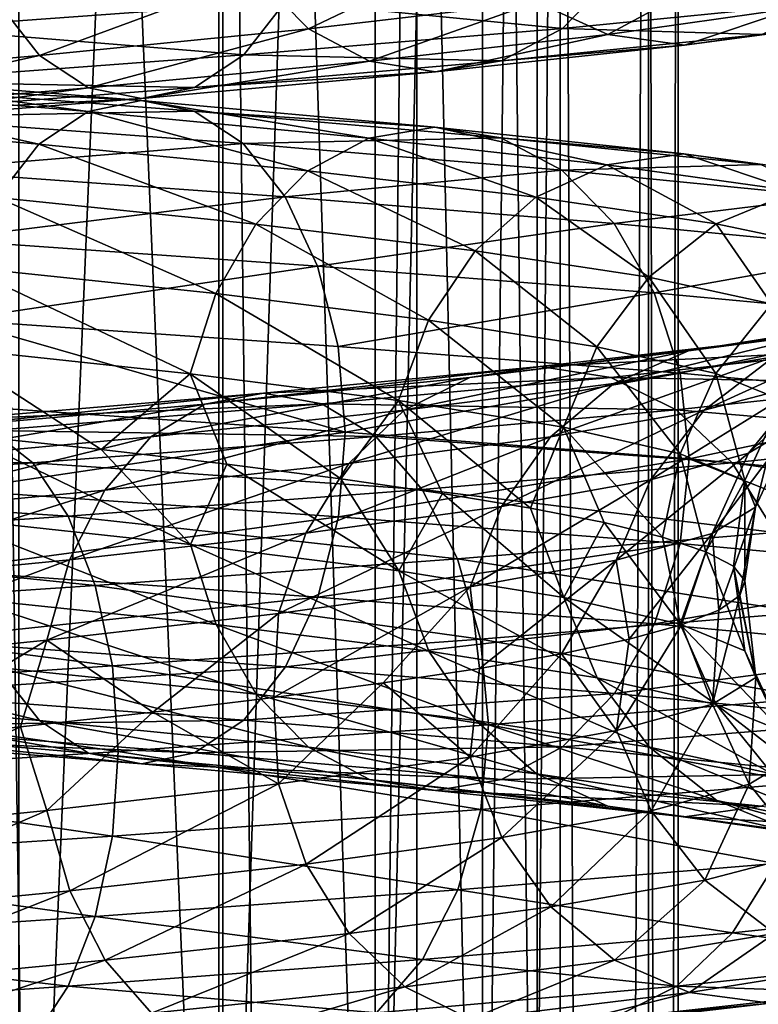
# Model space of a CAD drawing. Header units: metres. Extents: x -109 to 109, y -917 to 389.
# Tile 467 of 656: x 8.09 to 13.6, y -428.26 to -420.92. Entities that reach past the tile are written whole.
import ezdxf

# ---------------------------------------------------------------- set-up
doc = ezdxf.new("R2010")
doc.units = ezdxf.units.M
doc.layers.add('solid_24503124_XXX_01_SW0001_01', color=7, linetype='CONTINUOUS')

msp = doc.modelspace()

# ---------------------------------------------------------------- linework, layer by layer
at = {"layer": 'solid_24503124_XXX_01_SW0001_01'}
for points in [[(8.084348, -399, -391.381897), (8.084348, -434.5, -391.381897), (9.576207, -434.5, -393.018372)], [(9.576207, -399, -393.018372), (8.084348, -399, -391.381897), (9.576207, -434.5, -393.018372)], [(9.576207, -399, -407.481628), (9.576207, -434.5, -407.481628), (8.084348, -434.5, -409.118103)], [(8.084348, -399, -409.118103), (9.576207, -399, -407.481628), (8.084348, -434.5, -409.118103)], [(9.576207, -399, -393.018372), (9.576207, -434.5, -393.018372), (10.74196, -434.5, -394.901154)], [(10.74196, -399, -394.901154), (9.576207, -399, -393.018372), (10.74196, -434.5, -394.901154)], [(10.74196, -399, -405.598846), (10.74196, -434.5, -405.598846), (9.576207, -434.5, -407.481628)], [(9.576207, -399, -407.481628), (10.74196, -399, -405.598846), (9.576207, -434.5, -407.481628)], [(10.74196, -399, -394.901154), (10.74196, -434.5, -394.901154), (11.541907, -434.5, -396.966034)], [(11.541907, -399, -396.966034), (10.74196, -399, -394.901154), (11.541907, -434.5, -396.966034)], [(11.541907, -399, -403.533966), (11.541907, -434.5, -403.533966), (10.74196, -434.5, -405.598846)], [(10.74196, -399, -405.598846), (11.541907, -399, -403.533966), (10.74196, -434.5, -405.598846)], [(11.541907, -399, -396.966034), (11.541907, -434.5, -396.966034), (11.948811, -434.5, -399.142792)], [(11.948811, -399, -399.142792), (11.541907, -399, -396.966034), (11.948811, -434.5, -399.142792)], [(11.948811, -399, -401.357208), (11.948811, -434.5, -401.357208), (11.541907, -434.5, -403.533966)], [(11.541907, -399, -403.533966), (11.948811, -399, -401.357208), (11.541907, -434.5, -403.533966)], [(11.948811, -399, -399.142792), (11.948811, -434.5, -399.142792), (11.948811, -434.5, -401.357208)], [(11.948811, -399, -401.357208), (11.948811, -399, -399.142792), (11.948811, -434.5, -401.357208)], [(7.834188, -410, -10.374262), (9.606456, -535, -8.758754), (7.834196, -535, -10.374236)], [(9.607141, -410, -8.758013), (9.606456, -535, -8.758754), (7.834188, -410, -10.374262)], [(7.834294, -410, 10.374181), (7.834196, -535, 10.374236), (9.606456, -535, 8.758754)], [(7.834294, -410, 10.374181), (9.606456, -535, 8.758754), (9.607066, -410, 8.758096)], [(9.607066, -410, 8.758096), (9.606456, -535, 8.758754), (11.053084, -535, 6.843201)], [(11.052779, -410, -6.843673), (11.053084, -535, -6.843201), (9.606456, -535, -8.758754)], [(11.052779, -410, -6.843673), (9.606456, -535, -8.758754), (9.607141, -410, -8.758013)], [(9.607066, -410, 8.758096), (11.053084, -535, 6.843201), (11.052835, -410, 6.84358)], [(12.122142, -410, -4.696133), (11.053084, -535, -6.843201), (11.052779, -410, -6.843673)], [(11.052835, -410, 6.84358), (11.053084, -535, 6.843201), (12.122123, -410, 4.696183)], [(12.122123, -410, 4.696183), (11.053084, -535, 6.843201), (12.122266, -535, 4.695816)], [(12.122142, -410, -4.696133), (12.122266, -535, -4.695816), (11.053084, -535, -6.843201)], [(12.122123, -410, 4.696183), (12.122266, -535, 4.695816), (12.778495, -535, 2.389471)], [(12.122123, -410, 4.696183), (12.778495, -535, 2.389471), (12.778644, -410, 2.388729)], [(12.778636, -410, -2.388776), (12.122266, -535, -4.695816), (12.122142, -410, -4.696133)], [(12.778636, -410, -2.388776), (12.778495, -535, -2.389471), (12.122266, -535, -4.695816)], [(12.778644, -410, 2.388729), (12.778495, -535, 2.389471), (13, -535)], [(13, -410), (13, -535), (12.778495, -535, -2.389471)], [(12.778636, -410, -2.388776), (13, -410), (12.778495, -535, -2.389471)], [(12.778644, -410, 2.388729), (13, -535), (13, -410)], [(10.243653, -420.983887, 10.788268), (9.855481, -420.587372, 10.379458), (11.491108, -420.388947, 8.532093)], [(11.943701, -420.785431, 8.868141), (10.243653, -420.983887, 10.788268), (11.491108, -420.388947, 8.532093)], [(7.497048, -420.460846, 17.049555), (7.322671, -420.979614, 16.652994), (10.07357, -420.781189, 15.146819)], [(8.237897, -421.182312, 12.386664), (7.925731, -420.785828, 11.917286), (9.855481, -420.587372, 10.379458)], [(10.243653, -420.983887, 10.788268), (8.237897, -421.182312, 12.386664), (9.855481, -420.587372, 10.379458)], [(12.526275, -420.582733, 13.192248), (10.07357, -420.781189, 15.146819), (12.138904, -420.980652, 12.784282)], [(12.475698, -421.027008, 9.263147), (11.943701, -420.785431, 8.868141), (13.289908, -420.587006, 6.684964)], [(12.526275, -420.582733, 13.192248), (12.138904, -420.980652, 12.784282), (14.153489, -420.782227, 10.508899)], [(13.881869, -420.828583, 6.982726), (12.475698, -421.027008, 9.263147), (13.289908, -420.587006, 6.684964)], [(8.237897, -421.182312, 12.386664), (5.988285, -421.380737, 13.618373), (7.925731, -420.785828, 11.917286)], [(10.07357, -420.781189, 15.146819), (7.322671, -420.979614, 16.652994), (9.762048, -421.179077, 14.678409)], [(10.07357, -420.781189, 15.146819), (9.762048, -421.179077, 14.678409), (12.138904, -420.980652, 12.784282)], [(10.699927, -421.225464, 11.268801), (10.243653, -420.983887, 10.788268), (11.943701, -420.785431, 8.868141)], [(12.475698, -421.027008, 9.263147), (10.699927, -421.225464, 11.268801), (11.943701, -420.785431, 8.868141)], [(14.153489, -420.782227, 10.508899), (12.138904, -420.980652, 12.784282), (13.622113, -421.025421, 10.114355)], [(13.04901, -421.106995, 9.688828), (12.475698, -421.027008, 9.263147), (13.881869, -420.828583, 6.982726)], [(14.519799, -420.908569, 7.303612), (13.04901, -421.106995, 9.688828), (13.881869, -420.828583, 6.982726)], [(13.622113, -421.025421, 10.114355), (13.04901, -421.106995, 9.688828), (14.519799, -420.908569, 7.303612)], [(7.322671, -420.979614, 16.652994), (7.09622, -421.377502, 16.138004), (9.762048, -421.179077, 14.678409)], [(8.60483, -421.423889, 12.938393), (8.237897, -421.182312, 12.386664), (10.243653, -420.983887, 10.788268)], [(10.699927, -421.225464, 11.268801), (8.60483, -421.423889, 12.938393), (10.243653, -420.983887, 10.788268)], [(12.138904, -420.980652, 12.784282), (9.762048, -421.179077, 14.678409), (11.683163, -421.223846, 12.304311)], [(12.138904, -420.980652, 12.784282), (11.683163, -421.223846, 12.304311), (13.622113, -421.025421, 10.114355)], [(11.191634, -421.30545, 11.78665), (10.699927, -421.225464, 11.268801), (12.475698, -421.027008, 9.263147)], [(13.04901, -421.106995, 9.688828), (11.191634, -421.30545, 11.78665), (12.475698, -421.027008, 9.263147)], [(13.622113, -421.025421, 10.114355), (11.683163, -421.223846, 12.304311), (13.04901, -421.106995, 9.688828)], [(11.683163, -421.223846, 12.304311), (11.191634, -421.30545, 11.78665), (13.04901, -421.106995, 9.688828)], [(6.255016, -421.622314, 14.224964), (5.988285, -421.380737, 13.618373), (8.237897, -421.182312, 12.386664)], [(8.60483, -421.423889, 12.938393), (6.255016, -421.622314, 14.224964), (8.237897, -421.182312, 12.386664)], [(9.762048, -421.179077, 14.678409), (7.09622, -421.377502, 16.138004), (9.395543, -421.422272, 14.127325)], [(9.000258, -421.503876, 13.532967), (8.60483, -421.423889, 12.938393), (10.699927, -421.225464, 11.268801)], [(11.191634, -421.30545, 11.78665), (9.000258, -421.503876, 13.532967), (10.699927, -421.225464, 11.268801)], [(9.762048, -421.179077, 14.678409), (9.395543, -421.422272, 14.127325), (11.683163, -421.223846, 12.304311)], [(11.683163, -421.223846, 12.304311), (9.395543, -421.422272, 14.127325), (11.191634, -421.30545, 11.78665)], [(9.395543, -421.422272, 14.127325), (9.000258, -421.503876, 13.532967), (11.191634, -421.30545, 11.78665)], [(6.252214, -421.402313, -14.218593), (8.600976, -421.600739, -12.932597), (6.539555, -421.320709, -14.872054)], [(6.539555, -421.320709, -14.872054), (8.996261, -421.519135, -13.526956), (6.826999, -421.400696, -15.525751)], [(8.600976, -421.600739, -12.932597), (8.996261, -421.519135, -13.526956), (6.539555, -421.320709, -14.872054)], [(7.09622, -421.377502, 16.138004), (6.829801, -421.620697, 15.532123), (9.395543, -421.422272, 14.127325)], [(5.985795, -421.645477, -13.612711), (8.234471, -421.843933, -12.381515), (6.252214, -421.402313, -14.218593)], [(8.234471, -421.843933, -12.381515), (8.600976, -421.600739, -12.932597), (6.252214, -421.402313, -14.218593)], [(6.54246, -421.702301, 14.878662), (6.255016, -421.622314, 14.224964), (8.60483, -421.423889, 12.938393)], [(9.000258, -421.503876, 13.532967), (6.54246, -421.702301, 14.878662), (8.60483, -421.423889, 12.938393)], [(6.826999, -421.400696, -15.525751), (9.391689, -421.599121, -14.12153), (7.09373, -421.642273, -16.132341)], [(8.996261, -421.519135, -13.526956), (9.391689, -421.599121, -14.12153), (6.826999, -421.400696, -15.525751)], [(9.395543, -421.422272, 14.127325), (6.829801, -421.620697, 15.532123), (9.000258, -421.503876, 13.532967)], [(6.829801, -421.620697, 15.532123), (6.54246, -421.702301, 14.878662), (9.000258, -421.503876, 13.532967)], [(8.600976, -421.600739, -12.932597), (10.695134, -421.799164, -11.263753), (8.996261, -421.519135, -13.526956)], [(8.996261, -421.519135, -13.526956), (11.186664, -421.71756, -11.781415), (9.391689, -421.599121, -14.12153)], [(10.695134, -421.799164, -11.263753), (11.186664, -421.71756, -11.781415), (8.996261, -421.519135, -13.526956)], [(9.391689, -421.599121, -14.12153), (9.758623, -421.840698, -14.673258), (7.09373, -421.642273, -16.132341)], [(8.234471, -421.843933, -12.381515), (10.239394, -422.042358, -10.783783), (8.600976, -421.600739, -12.932597)], [(10.239394, -422.042358, -10.783783), (10.695134, -421.799164, -11.263753), (8.600976, -421.600739, -12.932597)], [(9.391689, -421.599121, -14.12153), (11.67837, -421.797546, -12.299264), (9.758623, -421.840698, -14.673258)], [(11.186664, -421.71756, -11.781415), (11.67837, -421.797546, -12.299264), (9.391689, -421.599121, -14.12153)], [(7.922949, -422.241821, -11.913103), (8.234471, -421.843933, -12.381515), (5.985795, -421.645477, -13.612711)], [(7.09373, -421.642273, -16.132341), (9.758623, -421.840698, -14.673258), (7.32065, -422.038757, -16.648396)], [(10.695134, -421.799164, -11.263753), (12.470111, -421.997589, -9.258998), (11.186664, -421.71756, -11.781415)], [(11.186664, -421.71756, -11.781415), (13.043215, -421.915985, -9.684525), (11.67837, -421.797546, -12.299264)], [(12.470111, -421.997589, -9.258998), (13.043215, -421.915985, -9.684525), (11.186664, -421.71756, -11.781415)], [(11.67837, -421.797546, -12.299264), (12.134645, -422.039124, -12.779796), (9.758623, -421.840698, -14.673258)], [(10.239394, -422.042358, -10.783783), (11.938735, -422.240784, -8.864454), (10.695134, -421.799164, -11.263753)], [(11.938735, -422.240784, -8.864454), (12.470111, -421.997589, -9.258998), (10.695134, -421.799164, -11.263753)], [(11.67837, -421.797546, -12.299264), (13.616526, -421.995972, -10.110206), (12.134645, -422.039124, -12.779796)], [(13.043215, -421.915985, -9.684525), (13.616526, -421.995972, -10.110206), (11.67837, -421.797546, -12.299264)], [(9.758623, -421.840698, -14.673258), (10.070788, -422.237183, -15.142636), (7.32065, -422.038757, -16.648396)], [(7.922949, -422.241821, -11.913103), (9.852022, -422.440247, -10.375816), (8.234471, -421.843933, -12.381515)], [(9.852022, -422.440247, -10.375816), (10.239394, -422.042358, -10.783783), (8.234471, -421.843933, -12.381515)], [(9.758623, -421.840698, -14.673258), (12.134645, -422.039124, -12.779796), (10.070788, -422.237183, -15.142636)], [(12.470111, -421.997589, -9.258998), (13.875651, -422.196014, -6.979599), (13.043215, -421.915985, -9.684525)], [(13.043215, -421.915985, -9.684525), (14.51335, -422.11441, -7.300368), (13.616526, -421.995972, -10.110206)], [(13.875651, -422.196014, -6.979599), (14.51335, -422.11441, -7.300368), (13.043215, -421.915985, -9.684525)], [(7.32065, -422.038757, -16.648396), (10.070788, -422.237183, -15.142636), (7.495598, -422.556519, -17.046257)], [(9.852022, -422.440247, -10.375816), (11.487075, -422.638672, -8.529099), (10.239394, -422.042358, -10.783783)], [(12.134645, -422.039124, -12.779796), (12.522816, -422.435608, -13.188605), (10.070788, -422.237183, -15.142636)], [(11.487075, -422.638672, -8.529099), (11.938735, -422.240784, -8.864454), (10.239394, -422.042358, -10.783783)], [(11.938735, -422.240784, -8.864454), (13.284383, -422.439209, -6.682184), (12.470111, -421.997589, -9.258998)], [(13.616526, -421.995972, -10.110206), (14.148523, -422.237549, -10.505212), (12.134645, -422.039124, -12.779796)], [(12.134645, -422.039124, -12.779796), (14.148523, -422.237549, -10.505212), (12.522816, -422.435608, -13.188605)], [(13.284383, -422.439209, -6.682184), (13.875651, -422.196014, -6.979599), (12.470111, -421.997589, -9.258998)], [(10.070788, -422.237183, -15.142636), (10.31146, -422.754944, -15.504515), (7.495598, -422.556519, -17.046257)], [(7.683064, -422.76059, -11.552408), (9.553731, -422.959015, -10.061666), (7.922949, -422.241821, -11.913103)], [(9.553731, -422.959015, -10.061666), (9.852022, -422.440247, -10.375816), (7.922949, -422.241821, -11.913103)], [(10.070788, -422.237183, -15.142636), (12.522816, -422.435608, -13.188605), (10.31146, -422.754944, -15.504515)], [(11.487075, -422.638672, -8.529099), (12.781815, -422.837128, -6.429387), (11.938735, -422.240784, -8.864454)], [(12.781815, -422.837128, -6.429387), (13.284383, -422.439209, -6.682184), (11.938735, -422.240784, -8.864454)], [(14.148523, -422.237549, -10.505212), (14.601116, -422.634033, -10.84126), (12.522816, -422.435608, -13.188605)], [(13.284383, -422.439209, -6.682184), (14.23444, -422.637634, -4.301326), (13.875651, -422.196014, -6.979599)], [(9.553731, -422.959015, -10.061666), (11.139278, -423.157471, -8.270862), (9.852022, -422.440247, -10.375816)], [(11.139278, -423.157471, -8.270862), (11.487075, -422.638672, -8.529099), (9.852022, -422.440247, -10.375816)], [(12.522816, -422.435608, -13.188605), (12.822085, -422.953369, -13.503785), (10.31146, -422.754944, -15.504515)], [(12.522816, -422.435608, -13.188605), (14.601116, -422.634033, -10.84126), (12.822085, -422.953369, -13.503785)], [(12.781815, -422.837128, -6.429387), (13.69593, -423.035553, -4.1386), (13.284383, -422.439209, -6.682184)], [(13.69593, -423.035553, -4.1386), (14.23444, -422.637634, -4.301326), (13.284383, -422.439209, -6.682184)], [(7.495598, -422.556519, -17.046257), (10.31146, -422.754944, -15.504515), (7.608167, -423.155121, -17.302258)], [(14.601116, -422.634033, -10.84126), (14.950053, -423.151794, -11.100344), (12.822085, -422.953369, -13.503785)], [(11.139278, -423.157471, -8.270862), (12.394817, -423.355896, -6.234724), (11.487075, -422.638672, -8.529099)], [(12.394817, -423.355896, -6.234724), (12.781815, -422.837128, -6.429387), (11.487075, -422.638672, -8.529099)], [(7.529137, -423.359802, -11.320958), (9.362325, -423.558228, -9.860083), (7.683064, -422.76059, -11.552408)], [(10.31146, -422.754944, -15.504515), (10.466317, -423.353546, -15.737361), (7.608167, -423.155121, -17.302258)], [(9.362325, -423.558228, -9.860083), (9.553731, -422.959015, -10.061666), (7.683064, -422.76059, -11.552408)], [(10.31146, -422.754944, -15.504515), (12.822085, -422.953369, -13.503785), (10.466317, -423.353546, -15.737361)], [(12.394817, -423.355896, -6.234724), (13.281255, -423.554321, -4.013295), (12.781815, -422.837128, -6.429387)], [(13.281255, -423.554321, -4.013295), (13.69593, -423.035553, -4.1386), (12.781815, -422.837128, -6.429387)], [(9.362325, -423.558228, -9.860083), (10.916106, -423.756653, -8.105158), (9.553731, -422.959015, -10.061666)], [(10.916106, -423.756653, -8.105158), (11.139278, -423.157471, -8.270862), (9.553731, -422.959015, -10.061666)], [(12.822085, -422.953369, -13.503785), (13.014647, -423.551971, -13.706586), (10.466317, -423.353546, -15.737361)], [(12.822085, -422.953369, -13.503785), (14.950053, -423.151794, -11.100344), (13.014647, -423.551971, -13.706586)], [(13.281255, -423.554321, -4.013295), (13.773088, -423.752747, -1.672256), (13.69593, -423.035553, -4.1386)], [(13.079162, -423.386627, 8.376453), (13.680257, -423.305023, 8.76142), (14.98274, -423.106567, 6.281929)], [(14.324416, -423.188171, 6.005909), (13.079162, -423.386627, 8.376453), (14.98274, -423.106567, 6.281929)], [(7.608167, -423.155121, -17.302258), (10.518348, -423.991699, -15.821439), (7.644907, -423.793274, -17.394064)], [(7.608167, -423.155121, -17.302258), (10.466317, -423.353546, -15.737361), (10.518348, -423.991699, -15.821439)], [(10.916106, -423.756653, -8.105158), (12.146491, -423.955078, -6.109813), (11.139278, -423.157471, -8.270862)], [(12.146491, -423.955078, -6.109813), (12.394817, -423.355896, -6.234724), (11.139278, -423.157471, -8.270862)], [(12.521833, -423.629791, 8.019517), (13.079162, -423.386627, 8.376453), (14.324416, -423.188171, 6.005909)], [(13.714025, -423.431366, 5.749985), (12.521833, -423.629791, 8.019517), (14.324416, -423.188171, 6.005909)], [(14.950053, -423.151794, -11.100344), (15.174573, -423.750397, -11.267049), (13.014647, -423.551971, -13.706586)], [(13.195203, -423.829285, 5.532455), (13.714025, -423.431366, 5.749985), (14.496927, -423.232941, 3.308878)], [(13.948486, -423.630829, 3.183698), (13.195203, -423.829285, 5.532455), (14.496927, -423.232941, 3.308878)], [(7.529137, -423.359802, -11.320958), (7.684624, -424.013428, -11.098352), (8.699995, -424.122284, -10.322273)], [(7.529137, -423.359802, -11.320958), (8.699995, -424.122284, -10.322273), (9.362325, -423.558228, -9.860083)], [(10.466317, -423.353546, -15.737361), (13.014647, -423.551971, -13.706586), (10.518348, -423.991699, -15.821439)], [(11.446592, -423.585052, 10.499081), (11.972657, -423.503448, 10.9816), (13.680257, -423.305023, 8.76142)], [(13.079162, -423.386627, 8.376453), (11.446592, -423.585052, 10.499081), (13.680257, -423.305023, 8.76142)], [(13.680257, -423.305023, 8.76142), (11.972657, -423.503448, 10.9816), (14.281569, -423.38501, 9.146526)], [(12.146491, -423.955078, -6.109813), (13.015169, -424.153534, -3.93289), (12.394817, -423.355896, -6.234724)], [(13.015169, -424.153534, -3.93289), (13.281255, -423.554321, -4.013295), (12.394817, -423.355896, -6.234724)], [(10.958831, -423.828247, 10.051695), (11.446592, -423.585052, 10.499081), (13.079162, -423.386627, 8.376453)], [(12.521833, -423.629791, 8.019517), (10.958831, -423.828247, 10.051695), (13.079162, -423.386627, 8.376453)], [(11.972657, -423.503448, 10.9816), (12.498912, -423.583435, 11.464293), (14.281569, -423.38501, 9.146526)], [(12.048114, -424.02771, 7.716126), (12.521833, -423.629791, 8.019517), (13.714025, -423.431366, 5.749985)], [(13.195203, -423.829285, 5.532455), (12.048114, -424.02771, 7.716126), (13.714025, -423.431366, 5.749985)], [(14.281569, -423.38501, 9.146526), (12.498912, -423.583435, 11.464293), (14.83955, -423.626587, 9.503881)], [(13.526166, -424.149628, 3.087305), (13.948486, -423.630829, 3.183698), (14.288724, -423.432404, 0.740511)], [(13.856102, -423.951172, 0.71809), (13.526166, -424.149628, 3.087305), (14.288724, -423.432404, 0.740511)], [(9.472935, -423.783478, 12.3085), (9.908294, -423.701874, 12.874176), (11.972657, -423.503448, 10.9816)], [(11.446592, -423.585052, 10.499081), (9.472935, -423.783478, 12.3085), (11.972657, -423.503448, 10.9816)], [(11.972657, -423.503448, 10.9816), (9.908294, -423.701874, 12.874176), (12.498912, -423.583435, 11.464293)], [(9.362325, -423.558228, -9.860083), (8.699995, -424.122284, -10.322273), (9.63579, -424.230957, -9.455229)], [(9.069275, -424.026672, 11.784011), (9.472935, -423.783478, 12.3085), (11.446592, -423.585052, 10.499081)], [(10.958831, -423.828247, 10.051695), (9.069275, -424.026672, 11.784011), (11.446592, -423.585052, 10.499081)], [(9.362325, -423.558228, -9.860083), (9.63579, -424.230957, -9.455229), (10.485127, -424.339691, -8.502817)], [(9.362325, -423.558228, -9.860083), (10.485127, -424.339691, -8.502817), (10.916106, -423.756653, -8.105158)], [(9.908294, -423.701874, 12.874176), (10.34381, -423.78186, 13.440058), (12.498912, -423.583435, 11.464293)], [(12.498912, -423.583435, 11.464293), (10.34381, -423.78186, 13.440058), (12.987245, -423.825012, 11.912203)], [(13.014647, -423.551971, -13.706586), (13.083201, -424.190369, -13.777774), (10.518348, -423.991699, -15.821439)], [(12.498912, -423.583435, 11.464293), (12.987245, -423.825012, 11.912203), (14.83955, -423.626587, 9.503881)], [(13.014647, -423.551971, -13.706586), (15.174573, -423.750397, -11.267049), (13.083201, -424.190369, -13.777774)], [(13.015169, -424.153534, -3.93289), (13.497149, -424.351959, -1.638753), (13.281255, -423.554321, -4.013295)], [(13.497149, -424.351959, -1.638753), (13.773088, -423.752747, -1.672256), (13.281255, -423.554321, -4.013295)], [(10.544242, -424.226135, 9.671424), (10.958831, -423.828247, 10.051695), (12.521833, -423.629791, 8.019517)], [(12.048114, -424.02771, 7.716126), (10.544242, -424.226135, 9.671424), (12.521833, -423.629791, 8.019517)], [(12.79569, -424.348053, 5.364948), (13.195203, -423.829285, 5.532455), (13.948486, -423.630829, 3.183698)], [(13.526166, -424.149628, 3.087305), (12.79569, -424.348053, 5.364948), (13.948486, -423.630829, 3.183698)], [(14.83955, -423.626587, 9.503881), (12.987245, -423.825012, 11.912203), (15.314248, -424.023071, 9.807898)], [(7.217993, -423.981903, 13.752995), (7.549719, -423.900299, 14.385058), (9.908294, -423.701874, 12.874176)], [(9.472935, -423.783478, 12.3085), (7.217993, -423.981903, 13.752995), (9.908294, -423.701874, 12.874176)], [(9.908294, -423.701874, 12.874176), (7.549719, -423.900299, 14.385058), (10.34381, -423.78186, 13.440058)], [(6.91042, -424.225098, 13.166953), (7.217993, -423.981903, 13.752995), (9.472935, -423.783478, 12.3085)], [(9.069275, -424.026672, 11.784011), (6.91042, -424.225098, 13.166953), (9.472935, -423.783478, 12.3085)], [(7.549719, -423.900299, 14.385058), (7.881565, -423.980286, 15.017349), (10.34381, -423.78186, 13.440058)], [(7.644907, -423.793274, -17.394064), (10.518348, -423.991699, -15.821439), (7.608942, -424.425568, -17.30402)], [(10.34381, -423.78186, 13.440058), (7.881565, -423.980286, 15.017349), (10.747943, -424.023438, 13.96516)], [(10.34381, -423.78186, 13.440058), (10.747943, -424.023438, 13.96516), (12.987245, -423.825012, 11.912203)], [(10.916106, -423.756653, -8.105158), (10.485127, -424.339691, -8.502817), (11.243227, -424.44873, -7.471037)], [(10.916106, -423.756653, -8.105158), (11.243227, -424.44873, -7.471037), (11.900157, -424.557678, -6.373614)], [(10.916106, -423.756653, -8.105158), (11.900157, -424.557678, -6.373614), (12.146491, -423.955078, -6.109813)], [(15.174573, -423.750397, -11.267049), (15.254465, -424.388824, -11.32522), (13.083201, -424.190369, -13.777774)], [(13.497149, -424.351959, -1.638753), (13.578499, -424.550385, 0.703703), (13.773088, -423.752747, -1.672256)], [(13.578499, -424.550385, 0.703703), (13.856102, -423.951172, 0.71809), (13.773088, -423.752747, -1.672256)], [(8.726171, -424.424561, 11.338204), (9.069275, -424.026672, 11.784011), (10.958831, -423.828247, 10.051695)], [(10.544242, -424.226135, 9.671424), (8.726171, -424.424561, 11.338204), (10.958831, -423.828247, 10.051695)], [(12.987245, -423.825012, 11.912203), (10.747943, -424.023438, 13.96516), (13.40269, -424.221497, 12.293259)], [(11.683331, -424.546478, 7.482504), (12.048114, -424.02771, 7.716126), (13.195203, -423.829285, 5.532455)], [(12.79569, -424.348053, 5.364948), (11.683331, -424.546478, 7.482504), (13.195203, -423.829285, 5.532455)], [(12.987245, -423.825012, 11.912203), (13.40269, -424.221497, 12.293259), (15.314248, -424.023071, 9.807898)], [(12.146491, -423.955078, -6.109813), (11.900157, -424.557678, -6.373614), (12.448591, -424.66626, -5.223268)], [(12.146491, -423.955078, -6.109813), (12.448591, -424.66626, -5.223268), (12.885222, -424.774811, -4.026091)], [(12.146491, -423.955078, -6.109813), (12.885222, -424.774811, -4.026091), (13.015169, -424.153534, -3.93289)], [(13.255173, -424.74881, 3.025451), (13.526166, -424.149628, 3.087305), (13.856102, -423.951172, 0.71809)], [(13.578499, -424.550385, 0.703703), (13.255173, -424.74881, 3.025451), (13.856102, -423.951172, 0.71809)], [(7.881565, -423.980286, 15.017349), (5.185341, -424.178711, 16.147898), (8.189497, -424.221863, 15.604077)], [(6.648989, -424.622986, 12.668828), (6.91042, -424.225098, 13.166953), (9.069275, -424.026672, 11.784011)], [(8.726171, -424.424561, 11.338204), (6.648989, -424.622986, 12.668828), (9.069275, -424.026672, 11.784011)], [(7.530202, -424.630249, -11.322561), (9.363649, -424.828674, -9.861479), (7.684624, -424.013428, -11.098352)], [(10.518348, -423.991699, -15.821439), (10.467382, -424.623993, -15.738964), (7.608942, -424.425568, -17.30402)], [(9.363649, -424.828674, -9.861479), (8.699995, -424.122284, -10.322273), (7.684624, -424.013428, -11.098352)], [(7.881565, -423.980286, 15.017349), (8.189497, -424.221863, 15.604077), (10.747943, -424.023438, 13.96516)], [(10.747943, -424.023438, 13.96516), (8.189497, -424.221863, 15.604077), (11.091756, -424.419922, 14.411888)], [(10.224992, -424.744904, 9.3786), (10.544242, -424.226135, 9.671424), (12.048114, -424.02771, 7.716126)], [(11.683331, -424.546478, 7.482504), (10.224992, -424.744904, 9.3786), (12.048114, -424.02771, 7.716126)], [(10.518348, -423.991699, -15.821439), (13.083201, -424.190369, -13.777774), (10.467382, -424.623993, -15.738964)], [(10.747943, -424.023438, 13.96516), (11.091756, -424.419922, 14.411888), (13.40269, -424.221497, 12.293259)], [(15.314248, -424.023071, 9.807898), (13.40269, -424.221497, 12.293259), (15.680226, -424.540833, 10.042287)], [(9.363649, -424.828674, -9.861479), (9.63579, -424.230957, -9.455229), (8.699995, -424.122284, -10.322273)], [(12.539331, -424.947235, 5.257463), (12.79569, -424.348053, 5.364948), (13.526166, -424.149628, 3.087305)], [(13.255173, -424.74881, 3.025451), (12.539331, -424.947235, 5.257463), (13.526166, -424.149628, 3.087305)], [(13.015169, -424.153534, -3.93289), (12.885222, -424.774811, -4.026091), (13.207563, -424.883606, -2.790519)], [(13.015169, -424.153534, -3.93289), (13.207563, -424.883606, -2.790519), (13.497149, -424.351959, -1.638753)], [(5.185341, -424.178711, 16.147898), (5.387933, -424.420288, 16.778795), (8.189497, -424.221863, 15.604077)], [(8.189497, -424.221863, 15.604077), (5.387933, -424.420288, 16.778795), (8.451468, -424.618347, 16.103231)], [(8.189497, -424.221863, 15.604077), (8.451468, -424.618347, 16.103231), (11.091756, -424.419922, 14.411888)], [(8.461967, -424.943329, 10.994915), (8.726171, -424.424561, 11.338204), (10.544242, -424.226135, 9.671424)], [(10.224992, -424.744904, 9.3786), (8.461967, -424.943329, 10.994915), (10.544242, -424.226135, 9.671424)], [(9.363649, -424.828674, -9.861479), (10.917651, -425.0271, -8.106304), (9.63579, -424.230957, -9.455229)], [(10.917651, -425.0271, -8.106304), (10.485127, -424.339691, -8.502817), (9.63579, -424.230957, -9.455229)], [(13.083201, -424.190369, -13.777774), (13.015973, -424.822418, -13.707981), (10.467382, -424.623993, -15.738964)], [(13.40269, -424.221497, 12.293259), (11.091756, -424.419922, 14.411888), (13.722986, -424.739258, 12.587043)], [(13.083201, -424.190369, -13.777774), (15.176118, -425.020844, -11.268196), (13.015973, -424.822418, -13.707981)], [(13.083201, -424.190369, -13.777774), (15.254465, -424.388824, -11.32522), (15.176118, -425.020844, -11.268196)], [(13.40269, -424.221497, 12.293259), (13.722986, -424.739258, 12.587043), (15.680226, -424.540833, 10.042287)], [(10.917651, -425.0271, -8.106304), (11.243227, -424.44873, -7.471037), (10.485127, -424.339691, -8.502817)], [(11.449259, -425.145691, 7.332594), (11.683331, -424.546478, 7.482504), (12.79569, -424.348053, 5.364948)], [(12.539331, -424.947235, 5.257463), (11.449259, -425.145691, 7.332594), (12.79569, -424.348053, 5.364948)], [(13.497149, -424.351959, -1.638753), (13.207563, -424.883606, -2.790519), (13.412658, -424.992554, -1.528011)], [(13.497149, -424.351959, -1.638753), (13.412658, -424.992554, -1.528011), (13.497587, -425.101349, -0.253705)], [(13.497149, -424.351959, -1.638753), (13.497587, -425.101349, -0.253705), (13.578499, -424.550385, 0.703703)], [(5.387933, -424.420288, 16.778795), (5.560286, -424.816803, 17.315527), (8.451468, -424.618347, 16.103231)], [(6.447676, -425.141785, 12.285252), (6.648989, -424.622986, 12.668828), (8.726171, -424.424561, 11.338204)], [(8.461967, -424.943329, 10.994915), (6.447676, -425.141785, 12.285252), (8.726171, -424.424561, 11.338204)], [(7.608942, -424.425568, -17.30402), (10.467382, -424.623993, -15.738964), (7.497048, -425.02475, -17.049555)], [(11.091756, -424.419922, 14.411888), (8.451468, -424.618347, 16.103231), (11.356826, -424.937683, 14.756303)], [(10.917651, -425.0271, -8.106304), (12.14821, -425.225525, -6.110677), (11.243227, -424.44873, -7.471037)], [(11.091756, -424.419922, 14.411888), (11.356826, -424.937683, 14.756303), (13.722986, -424.739258, 12.587043)], [(12.14821, -425.225525, -6.110677), (11.900157, -424.557678, -6.373614), (11.243227, -424.44873, -7.471037)], [(8.451468, -424.618347, 16.103231), (5.560286, -424.816803, 17.315527), (8.653441, -425.136108, 16.488066)], [(8.451468, -424.618347, 16.103231), (8.653441, -425.136108, 16.488066), (11.356826, -424.937683, 14.756303)], [(10.020137, -425.344116, 9.190703), (10.224992, -424.744904, 9.3786), (11.683331, -424.546478, 7.482504)], [(11.449259, -425.145691, 7.332594), (10.020137, -425.344116, 9.190703), (11.683331, -424.546478, 7.482504)], [(12.14821, -425.225525, -6.110677), (12.448591, -424.66626, -5.223268), (11.900157, -424.557678, -6.373614)], [(13.578499, -424.550385, 0.703703), (13.303247, -425.319031, 2.291499), (13.255173, -424.74881, 3.025451)], [(13.578499, -424.550385, 0.703703), (13.460957, -425.210022, 1.021571), (13.303247, -425.319031, 2.291499)], [(13.578499, -424.550385, 0.703703), (13.497587, -425.101349, -0.253705), (13.460957, -425.210022, 1.021571)], [(10.467382, -424.623993, -15.738964), (10.313455, -425.223206, -15.507515), (7.497048, -425.02475, -17.049555)], [(9.556211, -425.427277, -10.064279), (9.363649, -424.828674, -9.861479), (7.530202, -424.630249, -11.322561)], [(7.68506, -425.228851, -11.555408), (9.556211, -425.427277, -10.064279), (7.530202, -424.630249, -11.322561)], [(10.467382, -424.623993, -15.738964), (13.015973, -424.822418, -13.707981), (10.313455, -425.223206, -15.507515)], [(12.14821, -425.225525, -6.110677), (13.017012, -425.423981, -3.933447), (12.448591, -424.66626, -5.223268)], [(13.017012, -425.423981, -3.933447), (12.885222, -424.774811, -4.026091), (12.448591, -424.66626, -5.223268)], [(8.292434, -425.542542, 10.774635), (8.461967, -424.943329, 10.994915), (10.224992, -424.744904, 9.3786)], [(10.020137, -425.344116, 9.190703), (8.292434, -425.542542, 10.774635), (10.224992, -424.744904, 9.3786)], [(13.722986, -424.739258, 12.587043), (11.356826, -424.937683, 14.756303), (13.929078, -425.33786, 12.776074)], [(13.255173, -424.74881, 3.025451), (12.635501, -425.53656, 4.753097), (12.539331, -424.947235, 5.257463)], [(13.255173, -424.74881, 3.025451), (13.026768, -425.428009, 3.540527), (12.635501, -425.53656, 4.753097)], [(13.255173, -424.74881, 3.025451), (13.303247, -425.319031, 2.291499), (13.026768, -425.428009, 3.540527)], [(5.560286, -424.816803, 17.315527), (5.693165, -425.334564, 17.729334), (8.653441, -425.136108, 16.488066)], [(11.142171, -425.625702, -8.273009), (10.917651, -425.0271, -8.106304), (9.363649, -424.828674, -9.861479)], [(9.556211, -425.427277, -10.064279), (11.142171, -425.625702, -8.273009), (9.363649, -424.828674, -9.861479)], [(13.015973, -424.822418, -13.707981), (12.824567, -425.421631, -13.506398), (10.313455, -425.223206, -15.507515)], [(13.015973, -424.822418, -13.707981), (15.176118, -425.020844, -11.268196), (12.824567, -425.421631, -13.506398)], [(13.017012, -425.423981, -3.933447), (13.207563, -424.883606, -2.790519), (12.885222, -424.774811, -4.026091)], [(13.017012, -425.423981, -3.933447), (13.49906, -425.622406, -1.638985), (13.207563, -424.883606, -2.790519)], [(13.49906, -425.622406, -1.638985), (13.412658, -424.992554, -1.528011), (13.207563, -424.883606, -2.790519)], [(6.318499, -425.740967, 12.03912), (6.447676, -425.141785, 12.285252), (8.461967, -424.943329, 10.994915)], [(8.292434, -425.542542, 10.774635), (6.318499, -425.740967, 12.03912), (8.461967, -424.943329, 10.994915)], [(11.356826, -424.937683, 14.756303), (8.653441, -425.136108, 16.488066), (11.527383, -425.536285, 14.977913)], [(11.356826, -424.937683, 14.756303), (11.527383, -425.536285, 14.977913), (13.929078, -425.33786, 12.776074)], [(12.539331, -424.947235, 5.257463), (11.51847, -425.753571, 7.039415), (11.449259, -425.145691, 7.332594)], [(12.539331, -424.947235, 5.257463), (12.131735, -425.644958, 5.921531), (11.51847, -425.753571, 7.039415)], [(12.539331, -424.947235, 5.257463), (12.635501, -425.53656, 4.753097), (12.131735, -425.644958, 5.921531)], [(7.497048, -425.02475, -17.049555), (10.313455, -425.223206, -15.507515), (7.322671, -425.543518, -16.652994)], [(12.398036, -425.824127, -6.236342), (12.14821, -425.225525, -6.110677), (10.917651, -425.0271, -8.106304)], [(11.142171, -425.625702, -8.273009), (12.398036, -425.824127, -6.236342), (10.917651, -425.0271, -8.106304)], [(15.176118, -425.020844, -11.268196), (14.952946, -425.620056, -11.102491), (12.824567, -425.421631, -13.506398)], [(13.58042, -425.820831, 0.703803), (13.497587, -425.101349, -0.253705), (13.412658, -424.992554, -1.528011)], [(13.49906, -425.622406, -1.638985), (13.58042, -425.820831, 0.703803), (13.412658, -424.992554, -1.528011)], [(13.58042, -425.820831, 0.703803), (13.460957, -425.210022, 1.021571), (13.497587, -425.101349, -0.253705)], [(8.653441, -425.136108, 16.488066), (5.693165, -425.334564, 17.729334), (8.783399, -425.734711, 16.735683)], [(8.653441, -425.136108, 16.488066), (8.783399, -425.734711, 16.735683), (11.527383, -425.536285, 14.977913)], [(11.449259, -425.145691, 7.332594), (10.800345, -425.862549, 8.098306), (9.986177, -425.971466, 9.084167)], [(11.449259, -425.145691, 7.332594), (9.986177, -425.971466, 9.084167), (10.020137, -425.344116, 9.190703)], [(11.449259, -425.145691, 7.332594), (11.51847, -425.753571, 7.039415), (10.800345, -425.862549, 8.098306)], [(10.313455, -425.223206, -15.507515), (10.07357, -425.741974, -15.146819), (7.322671, -425.543518, -16.652994)], [(9.855481, -425.945038, -10.379458), (9.556211, -425.427277, -10.064279), (7.68506, -425.228851, -11.555408)], [(7.925731, -425.746613, -11.917286), (9.855481, -425.945038, -10.379458), (7.68506, -425.228851, -11.555408)], [(10.313455, -425.223206, -15.507515), (12.824567, -425.421631, -13.506398), (10.07357, -425.741974, -15.146819)], [(13.284704, -426.022552, -4.014338), (13.017012, -425.423981, -3.933447), (12.14821, -425.225525, -6.110677)], [(12.398036, -425.824127, -6.236342), (13.284704, -426.022552, -4.014338), (12.14821, -425.225525, -6.110677)], [(13.257049, -426.019257, 3.02588), (13.303247, -425.319031, 2.291499), (13.460957, -425.210022, 1.021571)], [(13.58042, -425.820831, 0.703803), (13.257049, -426.019257, 3.02588), (13.460957, -425.210022, 1.021571)], [(5.693165, -425.334564, 17.729334), (5.778665, -425.933136, 17.995592), (8.783399, -425.734711, 16.735683)], [(10.020137, -425.344116, 9.190703), (9.084081, -426.08017, 9.986256), (8.292434, -425.542542, 10.774635)], [(10.020137, -425.344116, 9.190703), (9.986177, -425.971466, 9.084167), (9.084081, -426.08017, 9.986256)], [(13.929078, -425.33786, 12.776074), (11.527383, -425.536285, 14.977913), (14.001214, -425.976257, 12.843636)], [(13.257049, -426.019257, 3.02588), (13.026768, -425.428009, 3.540527), (13.303247, -425.319031, 2.291499)], [(12.824567, -425.421631, -13.506398), (12.526275, -425.940399, -13.192248), (10.07357, -425.741974, -15.146819)], [(12.824567, -425.421631, -13.506398), (14.952946, -425.620056, -11.102491), (12.526275, -425.940399, -13.192248)], [(13.776666, -426.221008, -1.672691), (13.49906, -425.622406, -1.638985), (13.017012, -425.423981, -3.933447)], [(13.284704, -426.022552, -4.014338), (13.776666, -426.221008, -1.672691), (13.017012, -425.423981, -3.933447)], [(11.491108, -426.143463, -8.532093), (11.142171, -425.625702, -8.273009), (9.556211, -425.427277, -10.064279)], [(9.855481, -425.945038, -10.379458), (11.491108, -426.143463, -8.532093), (9.556211, -425.427277, -10.064279)], [(12.541106, -426.217682, 5.258207), (12.635501, -425.53656, 4.753097), (13.026768, -425.428009, 3.540527)], [(13.257049, -426.019257, 3.02588), (12.541106, -426.217682, 5.258207), (13.026768, -425.428009, 3.540527)], [(8.237897, -426.143097, -12.386664), (7.925731, -425.746613, -11.917286), (5.761366, -425.548157, -13.102321)], [(5.988285, -425.944672, -13.618373), (8.237897, -426.143097, -12.386664), (5.761366, -425.548157, -13.102321)], [(8.292434, -425.542542, 10.774635), (7.039424, -426.298065, 11.518464), (6.318499, -425.740967, 12.03912)], [(8.292434, -425.542542, 10.774635), (8.09824, -426.189087, 10.800395), (7.039424, -426.298065, 11.518464)], [(7.322671, -425.543518, -16.652994), (10.07357, -425.741974, -15.146819), (7.09622, -425.941437, -16.138004)], [(8.292434, -425.542542, 10.774635), (9.084081, -426.08017, 9.986256), (8.09824, -426.189087, 10.800395)], [(11.527383, -425.536285, 14.977913), (8.783399, -425.734711, 16.735683), (11.587509, -426.174652, 15.05634)], [(11.527383, -425.536285, 14.977913), (11.587509, -426.174652, 15.05634), (14.001214, -425.976257, 12.843636)], [(12.541106, -426.217682, 5.258207), (12.131735, -425.644958, 5.921531), (12.635501, -425.53656, 4.753097)], [(12.786303, -426.341888, -6.431644), (12.398036, -425.824127, -6.236342), (11.142171, -425.625702, -8.273009)], [(11.491108, -426.143463, -8.532093), (12.786303, -426.341888, -6.431644), (11.142171, -425.625702, -8.273009)], [(11.450879, -426.416138, 7.333632), (11.51847, -425.753571, 7.039415), (12.131735, -425.644958, 5.921531)], [(12.541106, -426.217682, 5.258207), (11.450879, -426.416138, 7.333632), (12.131735, -425.644958, 5.921531)], [(14.952946, -425.620056, -11.102491), (14.605149, -426.138824, -10.844254), (12.526275, -425.940399, -13.192248)], [(13.8597, -426.419434, 0.718277), (13.58042, -425.820831, 0.703803), (13.49906, -425.622406, -1.638985)], [(13.776666, -426.221008, -1.672691), (13.8597, -426.419434, 0.718277), (13.49906, -425.622406, -1.638985)], [(8.783399, -425.734711, 16.735683), (5.778665, -425.933136, 17.995592), (8.824826, -426.373383, 16.825552)], [(10.07357, -425.741974, -15.146819), (9.762048, -426.139862, -14.678409), (7.09622, -425.941437, -16.138004)], [(10.243653, -426.341522, -10.788268), (9.855481, -425.945038, -10.379458), (7.925731, -425.746613, -11.917286)], [(8.237897, -426.143097, -12.386664), (10.243653, -426.341522, -10.788268), (7.925731, -425.746613, -11.917286)], [(8.783399, -425.734711, 16.735683), (8.824826, -426.373383, 16.825552), (11.587509, -426.174652, 15.05634)], [(10.07357, -425.741974, -15.146819), (12.526275, -425.940399, -13.192248), (9.762048, -426.139862, -14.678409)], [(11.450879, -426.416138, 7.333632), (10.800345, -425.862549, 8.098306), (11.51847, -425.753571, 7.039415)], [(10.021556, -426.614563, 9.192004), (9.986177, -425.971466, 9.084167), (10.800345, -425.862549, 8.098306)], [(11.450879, -426.416138, 7.333632), (10.021556, -426.614563, 9.192004), (10.800345, -425.862549, 8.098306)], [(13.700738, -426.540314, -4.140053), (13.284704, -426.022552, -4.014338), (12.398036, -425.824127, -6.236342)], [(12.786303, -426.341888, -6.431644), (13.700738, -426.540314, -4.140053), (12.398036, -425.824127, -6.236342)], [(13.529678, -426.617859, 3.088106), (13.257049, -426.019257, 3.02588), (13.58042, -425.820831, 0.703803)], [(13.8597, -426.419434, 0.718277), (13.529678, -426.617859, 3.088106), (13.58042, -425.820831, 0.703803)], [(5.778665, -425.933136, 17.995592), (5.809023, -426.571503, 18.08964), (8.824826, -426.373383, 16.825552)], [(8.60483, -426.384674, -12.938393), (8.237897, -426.143097, -12.386664), (5.988285, -425.944672, -13.618373)], [(6.255016, -426.186249, -14.224964), (8.60483, -426.384674, -12.938393), (5.988285, -425.944672, -13.618373)], [(7.09622, -425.941437, -16.138004), (9.762048, -426.139862, -14.678409), (6.829801, -426.184631, -15.532123)], [(10.021556, -426.614563, 9.192004), (9.084081, -426.08017, 9.986256), (9.986177, -425.971466, 9.084167)], [(12.526275, -425.940399, -13.192248), (12.138904, -426.338287, -12.784282), (9.762048, -426.139862, -14.678409)], [(11.943701, -426.539948, -8.868141), (11.491108, -426.143463, -8.532093), (9.855481, -425.945038, -10.379458)], [(10.243653, -426.341522, -10.788268), (11.943701, -426.539948, -8.868141), (9.855481, -425.945038, -10.379458)], [(14.001214, -425.976257, 12.843636), (11.587509, -426.174652, 15.05634), (13.930497, -426.608307, 12.777375)], [(12.526275, -425.940399, -13.192248), (14.605149, -426.138824, -10.844254), (12.138904, -426.338287, -12.784282)], [(8.293608, -426.812988, 10.77616), (8.09824, -426.189087, 10.800395), (9.084081, -426.08017, 9.986256)], [(10.021556, -426.614563, 9.192004), (8.293608, -426.812988, 10.77616), (9.084081, -426.08017, 9.986256)], [(12.799012, -426.816284, 5.366341), (12.541106, -426.217682, 5.258207), (13.257049, -426.019257, 3.02588)], [(13.529678, -426.617859, 3.088106), (12.799012, -426.816284, 5.366341), (13.257049, -426.019257, 3.02588)], [(14.208106, -426.73877, -1.725074), (13.776666, -426.221008, -1.672691), (13.284704, -426.022552, -4.014338)], [(13.700738, -426.540314, -4.140053), (14.208106, -426.73877, -1.725074), (13.284704, -426.022552, -4.014338)], [(9.762048, -426.139862, -14.678409), (9.395543, -426.383057, -14.127325), (6.829801, -426.184631, -15.532123)], [(10.699927, -426.583099, -11.268801), (10.243653, -426.341522, -10.788268), (8.237897, -426.143097, -12.386664)], [(8.60483, -426.384674, -12.938393), (10.699927, -426.583099, -11.268801), (8.237897, -426.143097, -12.386664)], [(9.762048, -426.139862, -14.678409), (12.138904, -426.338287, -12.784282), (9.395543, -426.383057, -14.127325)], [(13.289908, -426.738373, -6.684964), (12.786303, -426.341888, -6.431644), (11.491108, -426.143463, -8.532093)], [(11.943701, -426.539948, -8.868141), (13.289908, -426.738373, -6.684964), (11.491108, -426.143463, -8.532093)], [(14.605149, -426.138824, -10.844254), (14.153489, -426.536713, -10.508899), (12.138904, -426.338287, -12.784282)], [(9.000258, -426.464661, -13.532967), (8.60483, -426.384674, -12.938393), (6.255016, -426.186249, -14.224964)], [(6.54246, -426.266235, -14.878662), (9.000258, -426.464661, -13.532967), (6.255016, -426.186249, -14.224964)], [(6.319393, -427.011414, 12.040824), (7.039424, -426.298065, 11.518464), (8.09824, -426.189087, 10.800395)], [(8.293608, -426.812988, 10.77616), (6.319393, -427.011414, 12.040824), (8.09824, -426.189087, 10.800395)], [(6.829801, -426.184631, -15.532123), (9.395543, -426.383057, -14.127325), (6.54246, -426.266235, -14.878662)], [(11.587509, -426.174652, 15.05634), (8.824826, -426.373383, 16.825552), (11.528557, -426.806732, 14.979438)], [(11.686365, -427.014709, 7.484447), (11.450879, -426.416138, 7.333632), (12.541106, -426.217682, 5.258207)], [(11.587509, -426.174652, 15.05634), (11.528557, -426.806732, 14.979438), (13.930497, -426.608307, 12.777375)], [(12.799012, -426.816284, 5.366341), (11.686365, -427.014709, 7.484447), (12.541106, -426.217682, 5.258207)], [(9.395543, -426.383057, -14.127325), (9.000258, -426.464661, -13.532967), (6.54246, -426.266235, -14.878662)], [(8.824826, -426.373383, 16.825552), (5.809023, -426.571503, 18.08964), (8.784293, -427.005157, 16.737389)], [(8.824826, -426.373383, 16.825552), (8.784293, -427.005157, 16.737389), (11.528557, -426.806732, 14.979438)], [(12.138904, -426.338287, -12.784282), (11.683163, -426.581482, -12.304311), (9.395543, -426.383057, -14.127325)], [(12.475698, -426.781525, -9.263147), (11.943701, -426.539948, -8.868141), (10.243653, -426.341522, -10.788268)], [(10.699927, -426.583099, -11.268801), (12.475698, -426.781525, -9.263147), (10.243653, -426.341522, -10.788268)], [(12.138904, -426.338287, -12.784282), (14.153489, -426.536713, -10.508899), (11.683163, -426.581482, -12.304311)], [(14.24036, -426.936829, -4.303115), (13.700738, -426.540314, -4.140053), (12.786303, -426.341888, -6.431644)], [(13.289908, -426.738373, -6.684964), (14.24036, -426.936829, -4.303115), (12.786303, -426.341888, -6.431644)], [(11.191634, -426.663086, -11.78665), (10.699927, -426.583099, -11.268801), (8.60483, -426.384674, -12.938393)], [(9.000258, -426.464661, -13.532967), (11.191634, -426.663086, -11.78665), (8.60483, -426.384674, -12.938393)], [(9.395543, -426.383057, -14.127325), (11.683163, -426.581482, -12.304311), (9.000258, -426.464661, -13.532967)], [(10.227648, -427.213165, 9.381036), (10.021556, -426.614563, 9.192004), (11.450879, -426.416138, 7.333632)], [(11.686365, -427.014709, 7.484447), (10.227648, -427.213165, 9.381036), (11.450879, -426.416138, 7.333632)], [(13.953383, -427.13562, 3.184816), (13.529678, -426.617859, 3.088106), (13.8597, -426.419434, 0.718277)], [(11.683163, -426.581482, -12.304311), (11.191634, -426.663086, -11.78665), (9.000258, -426.464661, -13.532967)], [(5.809023, -426.571503, 18.08964), (5.779253, -427.203613, 17.997425), (8.784293, -427.005157, 16.737389)], [(13.04901, -426.861511, -9.688828), (12.475698, -426.781525, -9.263147), (10.699927, -426.583099, -11.268801)], [(11.191634, -426.663086, -11.78665), (13.04901, -426.861511, -9.688828), (10.699927, -426.583099, -11.268801)], [(11.683163, -426.581482, -12.304311), (13.622113, -426.779907, -10.114355), (11.191634, -426.663086, -11.78665)], [(14.153489, -426.536713, -10.508899), (13.622113, -426.779907, -10.114355), (11.683163, -426.581482, -12.304311)], [(13.881869, -426.97995, -6.982726), (13.289908, -426.738373, -6.684964), (11.943701, -426.539948, -8.868141)], [(12.475698, -426.781525, -9.263147), (13.881869, -426.97995, -6.982726), (11.943701, -426.539948, -8.868141)], [(8.464165, -427.411591, 10.99777), (8.293608, -426.812988, 10.77616), (10.021556, -426.614563, 9.192004)], [(10.227648, -427.213165, 9.381036), (8.464165, -427.411591, 10.99777), (10.021556, -426.614563, 9.192004)], [(13.622113, -426.779907, -10.114355), (13.04901, -426.861511, -9.688828), (11.191634, -426.663086, -11.78665)], [(13.930497, -426.608307, 12.777375), (11.528557, -426.806732, 14.979438), (13.725642, -427.20752, 12.589478)], [(13.199836, -427.334045, 5.534397), (12.799012, -426.816284, 5.366341), (13.529678, -426.617859, 3.088106)], [(13.953383, -427.13562, 3.184816), (13.199836, -427.334045, 5.534397), (13.529678, -426.617859, 3.088106)], [(14.874656, -427.178406, -4.494785), (14.24036, -426.936829, -4.303115), (13.289908, -426.738373, -6.684964)], [(13.881869, -426.97995, -6.982726), (14.874656, -427.178406, -4.494785), (13.289908, -426.738373, -6.684964)], [(6.44935, -427.610016, 12.288442), (6.319393, -427.011414, 12.040824), (8.293608, -426.812988, 10.77616)], [(8.464165, -427.411591, 10.99777), (6.44935, -427.610016, 12.288442), (8.293608, -426.812988, 10.77616)], [(11.528557, -426.806732, 14.979438), (8.784293, -427.005157, 16.737389), (11.359024, -427.405945, 14.759158)], [(11.528557, -426.806732, 14.979438), (11.359024, -427.405945, 14.759158), (13.725642, -427.20752, 12.589478)], [(12.052344, -427.532471, 7.718835), (11.686365, -427.014709, 7.484447), (12.799012, -426.816284, 5.366341)], [(13.199836, -427.334045, 5.534397), (12.052344, -427.532471, 7.718835), (12.799012, -426.816284, 5.366341)], [(14.519799, -427.059937, -7.303612), (13.881869, -426.97995, -6.982726), (12.475698, -426.781525, -9.263147)], [(13.04901, -426.861511, -9.688828), (14.519799, -427.059937, -7.303612), (12.475698, -426.781525, -9.263147)], [(13.622113, -426.779907, -10.114355), (15.157499, -426.978363, -7.624382), (13.04901, -426.861511, -9.688828)], [(15.157499, -426.978363, -7.624382), (14.519799, -427.059937, -7.303612), (13.04901, -426.861511, -9.688828)], [(8.784293, -427.005157, 16.737389), (5.779253, -427.203613, 17.997425), (8.655116, -427.60437, 16.491257)], [(8.784293, -427.005157, 16.737389), (8.655116, -427.60437, 16.491257), (11.359024, -427.405945, 14.759158)], [(10.547944, -427.730927, 9.67482), (10.227648, -427.213165, 9.381036), (11.686365, -427.014709, 7.484447)], [(12.052344, -427.532471, 7.718835), (10.547944, -427.730927, 9.67482), (11.686365, -427.014709, 7.484447)], [(13.719729, -427.73053, 5.752377), (13.199836, -427.334045, 5.534397), (13.953383, -427.13562, 3.184816)], [(5.779253, -427.203613, 17.997425), (5.694267, -427.802795, 17.732763), (8.655116, -427.60437, 16.491257)], [(8.729235, -427.929352, 11.342185), (8.464165, -427.411591, 10.99777), (10.227648, -427.213165, 9.381036)], [(10.547944, -427.730927, 9.67482), (8.729235, -427.929352, 11.342185), (10.227648, -427.213165, 9.381036)], [(13.725642, -427.20752, 12.589478), (11.359024, -427.405945, 14.759158), (13.406392, -427.726288, 12.296655)], [(13.725642, -427.20752, 12.589478), (13.406392, -427.726288, 12.296655), (15.318478, -427.527832, 9.810607)], [(12.527042, -427.928986, 8.022852), (12.052344, -427.532471, 7.718835), (13.199836, -427.334045, 5.534397)], [(13.719729, -427.73053, 5.752377), (12.527042, -427.928986, 8.022852), (13.199836, -427.334045, 5.534397)], [(11.359024, -427.405945, 14.759158), (8.655116, -427.60437, 16.491257), (11.09482, -427.924713, 14.415869)], [(11.359024, -427.405945, 14.759158), (11.09482, -427.924713, 14.415869), (13.406392, -427.726288, 12.296655)], [(6.651323, -428.127777, 12.673276), (6.44935, -427.610016, 12.288442), (8.464165, -427.411591, 10.99777)], [(8.729235, -427.929352, 11.342185), (6.651323, -428.127777, 12.673276), (8.464165, -427.411591, 10.99777)], [(10.963389, -428.127411, 10.055876), (10.547944, -427.730927, 9.67482), (12.052344, -427.532471, 7.718835)], [(12.527042, -427.928986, 8.022852), (10.963389, -428.127411, 10.055876), (12.052344, -427.532471, 7.718835)], [(15.318478, -427.527832, 9.810607), (13.406392, -427.726288, 12.296655), (14.844758, -427.925751, 9.507216)], [(8.655116, -427.60437, 16.491257), (5.694267, -427.802795, 17.732763), (8.453803, -428.123138, 16.107679)], [(8.655116, -427.60437, 16.491257), (8.453803, -428.123138, 16.107679), (11.09482, -427.924713, 14.415869)], [(9.073048, -428.325836, 11.788913), (8.729235, -427.929352, 11.342185), (10.547944, -427.730927, 9.67482)], [(10.963389, -428.127411, 10.055876), (9.073048, -428.325836, 11.788913), (10.547944, -427.730927, 9.67482)], [(13.406392, -427.726288, 12.296655), (11.09482, -427.924713, 14.415869), (12.991803, -428.124176, 11.916384)], [(13.085023, -428.170563, 8.380207), (12.527042, -427.928986, 8.022852), (13.719729, -427.73053, 5.752377)], [(13.406392, -427.726288, 12.296655), (12.991803, -428.124176, 11.916384), (14.844758, -427.925751, 9.507216)], [(14.330835, -427.972107, 6.0086), (13.085023, -428.170563, 8.380207), (13.719729, -427.73053, 5.752377)], [(5.694267, -427.802795, 17.732763), (5.561821, -428.321564, 17.320311), (8.453803, -428.123138, 16.107679)], [(6.913294, -428.524261, 13.17243), (6.651323, -428.127777, 12.673276), (8.729235, -427.929352, 11.342185)], [(9.073048, -428.325836, 11.788913), (6.913294, -428.524261, 13.17243), (8.729235, -427.929352, 11.342185)], [(11.09482, -427.924713, 14.415869), (8.453803, -428.123138, 16.107679), (10.751716, -428.322601, 13.970062)], [(11.09482, -427.924713, 14.415869), (10.751716, -428.322601, 13.970062), (12.991803, -428.124176, 11.916384)], [(11.451722, -428.368988, 10.503786), (10.963389, -428.127411, 10.055876), (12.527042, -427.928986, 8.022852)], [(13.085023, -428.170563, 8.380207), (11.451722, -428.368988, 10.503786), (12.527042, -427.928986, 8.022852)], [(14.844758, -427.925751, 9.507216), (12.991803, -428.124176, 11.916384), (14.28743, -428.168945, 9.15028)], [(13.686336, -428.250549, 8.765313), (13.085023, -428.170563, 8.380207), (14.330835, -427.972107, 6.0086)], [(8.453803, -428.123138, 16.107679), (5.561821, -428.321564, 17.320311), (8.192371, -428.521027, 15.609554)], [(8.453803, -428.123138, 16.107679), (8.192371, -428.521027, 15.609554), (10.751716, -428.322601, 13.970062)], [(9.47718, -428.567413, 12.314015), (9.073048, -428.325836, 11.788913), (10.963389, -428.127411, 10.055876)], [(11.451722, -428.368988, 10.503786), (9.47718, -428.567413, 12.314015), (10.963389, -428.127411, 10.055876)], [(12.991803, -428.124176, 11.916384), (10.751716, -428.322601, 13.970062), (12.504042, -428.367371, 11.468998)], [(12.991803, -428.124176, 11.916384), (12.504042, -428.367371, 11.468998), (14.28743, -428.168945, 9.15028)], [(11.977977, -428.448975, 10.986479), (11.451722, -428.368988, 10.503786), (13.085023, -428.170563, 8.380207)], [(13.686336, -428.250549, 8.765313), (11.977977, -428.448975, 10.986479), (13.085023, -428.170563, 8.380207)], [(14.28743, -428.168945, 9.15028), (12.504042, -428.367371, 11.468998), (13.686336, -428.250549, 8.765313)], [(12.504042, -428.367371, 11.468998), (11.977977, -428.448975, 10.986479), (13.686336, -428.250549, 8.765313)]]:
    msp.add_3dface(points, dxfattribs=at)

doc.saveas('drawing.dxf')
